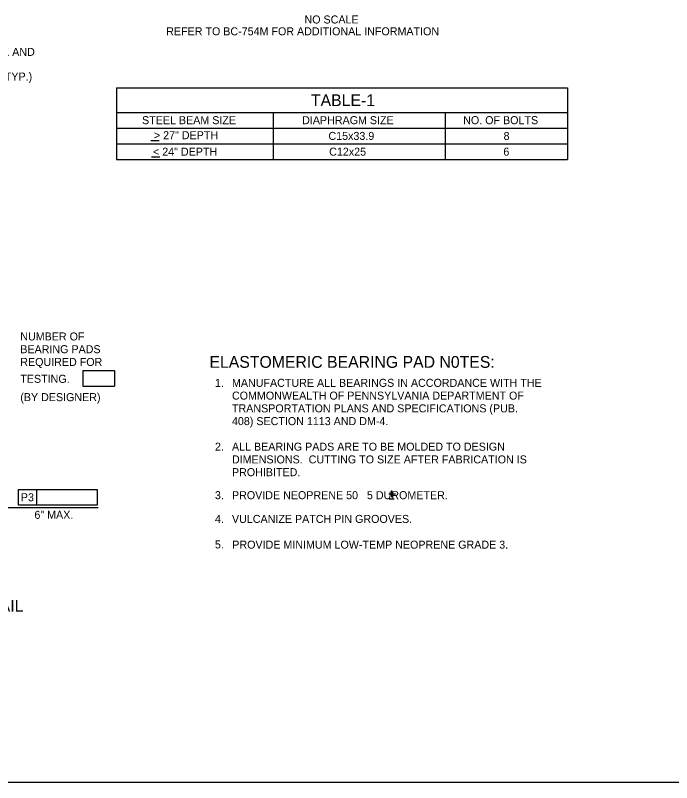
# Model space of a CAD drawing. Extents: x 638175 to 640495, y 294277 to 298435.
# Drawn here: x 639651.7 to 639897.7, y 297262.5 to 297550 of the extents above; entities that cross this region are included whole.
import ezdxf

# ---------------------------------------------------------------- set-up
doc = ezdxf.new("R2010")
doc.units = 0
doc.layers.add('2', color=7, linetype='Continuous')
doc.layers.add('3', color=7, linetype='Continuous')

msp = doc.modelspace()

# ---------------------------------------------------------------- linework, layer by layer
at = {"layer": '2'}
msp.add_line((640102.46, 297262.46), (639316.46, 297262.46), dxfattribs=at)
at = {"layer": '3'}
for p, q in [((639689.6, 297522.78), (639858.72, 297522.78)), ((639689.6, 297522.78), (639689.6, 297495.92)), ((639858.72, 297522.78), (639858.72, 297495.92)), ((639689.6, 297513.63), (639858.72, 297513.63)), ((639748.33, 297513.63), (639748.33, 297495.92)), ((639812.75, 297513.63), (639812.75, 297495.92)), ((639689.6, 297507.73), (639858.72, 297507.73)), ((639689.6, 297501.82), (639858.72, 297501.82)), ((639705.58, 297502.94), (639702.49, 297502.94)), ((639689.6, 297495.92), (639858.72, 297495.92)), ((639705.8, 297496.81), (639702.72, 297496.81)), ((639677, 297416.92), (639688.8, 297416.92)), ((639677, 297416.92), (639677, 297411.01)), ((639688.8, 297416.92), (639688.8, 297411.01)), ((639677, 297411.01), (639688.8, 297411.01)), ((639652.9, 297372.32), (639682.29, 297372.32)), ((639652.9, 297366.42), (639652.9, 297372.32)), ((639659.74, 297366.42), (639659.74, 297372.32)), ((639682.29, 297372.32), (639682.29, 297366.42)), ((639792.86, 297369.49), (639792.86, 297371.96)), ((639791.65, 297370.7), (639794.16, 297370.7)), ((639791.84, 297368.87), (639793.73, 297368.87)), ((639645.03, 297365.59), (639682.68, 297365.59)), ((639682.29, 297366.42), (639652.9, 297366.42))]:
    msp.add_line(p, q, dxfattribs=at)

# ---------------------------------------------------------------- texts
for s, height, p in [('NO SCALE', 3, (639760.06, 297546.93)), ('REFER TO BC-754M FOR ADDITIONAL INFORMATION', 3, (639708.22, 297542.5)), ('FOR NORTHERN RED OAK AND', 3, (639597.88, 297534.8)), ('YELLOW POPLAR. (TYP.)', 3, (639610.05, 297525.56)), ('TABLE-1', 4.429, (639762.47, 297515.96)), ('STEEL BEAM SIZE', 3, (639699.17, 297509.2)), ('DIAPHRAGM SIZE', 3, (639759.17, 297509.2)), ('NO. OF BOLTS', 3, (639819.56, 297509.2)), ('> 27" DEPTH', 3, (639703.61, 297503.57)), ('C15x33.9', 3, (639769.04, 297503.3)), ('8', 3, (639834.7, 297503.3)), ('< 24" DEPTH', 3, (639703.28, 297497.39)), ('C12x25', 3, (639769.31, 297497.39)), ('6', 3, (639834.62, 297497.39)), ('NUMBER OF', 3, (639653.51, 297428.16)), ('BEARING PADS', 3, (639653.51, 297423.38)), ('REQUIRED FOR', 3, (639653.51, 297418.6)), ('ELASTOMERIC BEARING PAD N0TES:', 4.4292, (639724.42, 297417.9)), ('TESTING.', 3, (639653.51, 297412.28)), ('1.', 3, (639726.48, 297410.77)), ('MANUFACTURE ALL BEARINGS IN ACCORDANCE WITH THE', 3, (639732.87, 297410.77)), ('(BY DESIGNER)', 3, (639653.51, 297405.41)), ('COMMONWEALTH OF PENNSYLVANIA DEPARTMENT OF', 3, (639732.87, 297405.99)), ('TRANSPORTATION PLANS AND SPECIFICATIONS (PUB.', 3, (639732.87, 297401.21)), ('408) SECTION 1113 AND DM-4.', 3, (639732.87, 297396.43)), ('2.', 3, (639726.48, 297386.86)), ('ALL BEARING PADS ARE TO BE MOLDED TO DESIGN', 3, (639732.87, 297386.86)), ('DIMENSIONS.  CUTTING TO SIZE AFTER FABRICATION IS', 3, (639732.87, 297382.08)), ('PROHIBITED.', 3, (639732.87, 297377.3)), ('3.', 3, (639726.48, 297368.68)), ('PROVIDE NEOPRENE 50   5 DUROMETER.', 3, (639732.87, 297368.68)), ('P3', 3, (639653.72, 297367.9)), ('6" MAX.', 3, (639658.81, 297361.32)), ('4.', 3, (639726.48, 297359.78)), ('VULCANIZE PATCH PIN GROOVES.', 3, (639732.87, 297359.78)), ('5.', 3, (639726.48, 297350.22)), ('PROVIDE MINIMUM LOW-TEMP NEOPRENE GRADE 3.', 3, (639732.99, 297350.14)), ('EXPANSION END BEARING PAD DETAIL', 4.4292, (639541.49, 297326.48))]:
    msp.add_text(s, height=height, dxfattribs=at).set_placement(p)

doc.saveas('drawing.dxf')
